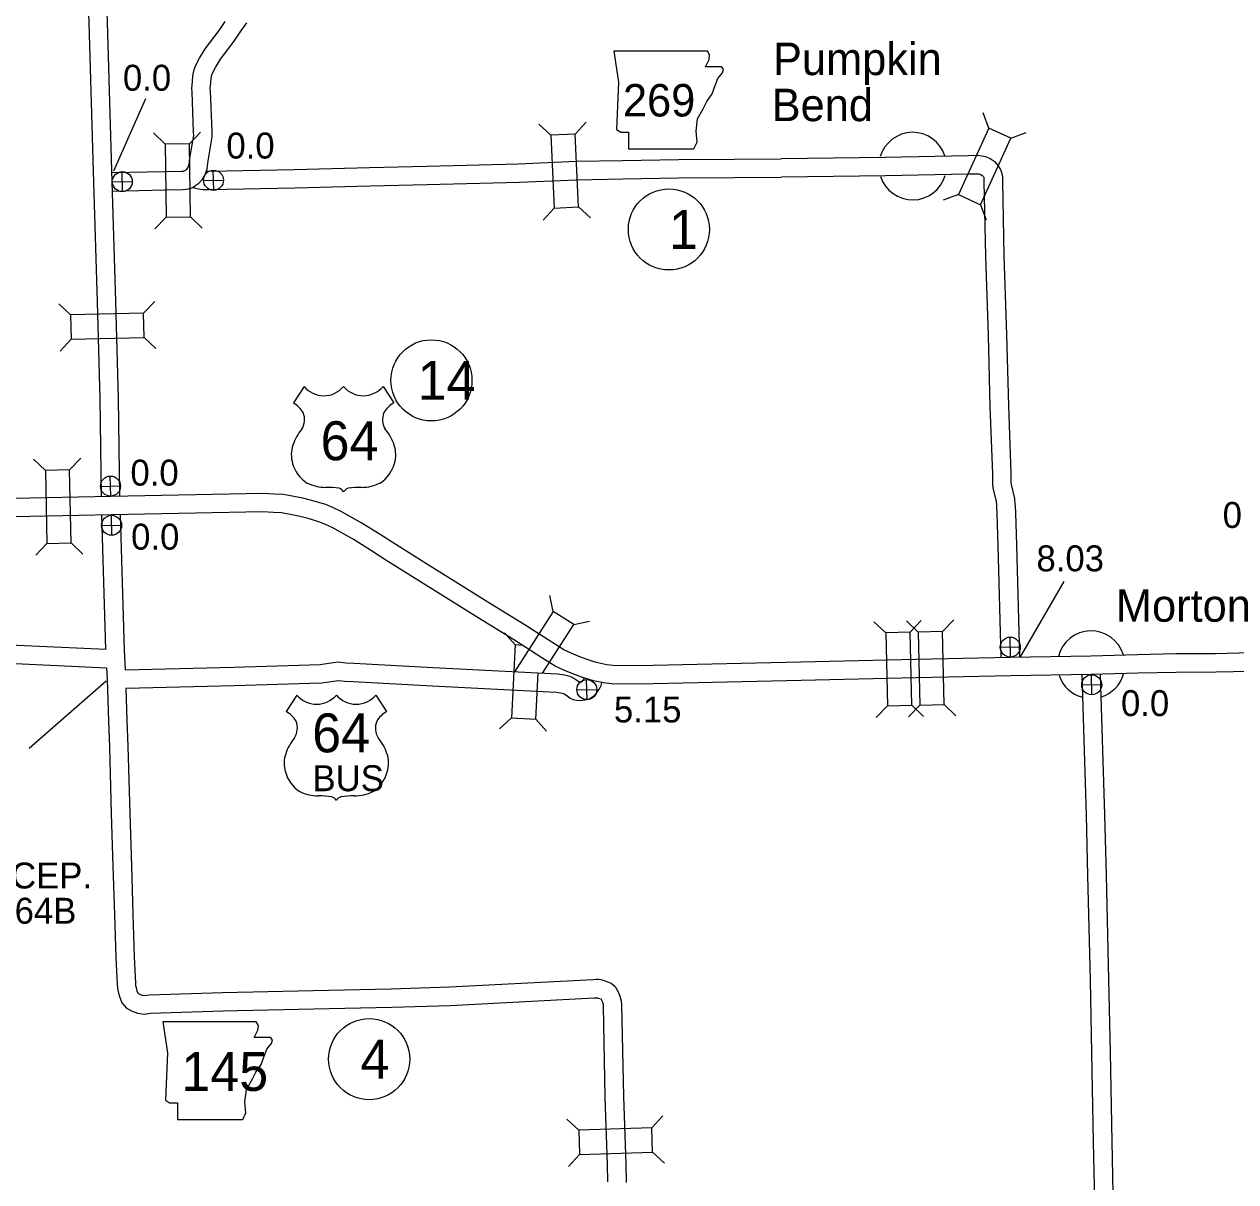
# Model space of a CAD drawing. Extents: x -939622 to -934222, y 1383701 to 1385301.
# Drawn here: x -935985.7 to -935926.5, y 1384416.6 to 1384473.1 of the extents above; entities that cross this region are included whole.
import ezdxf

# ---------------------------------------------------------------- set-up
doc = ezdxf.new("R2010")
doc.units = 0
for name, color, linetype in [('Level 10', 7, 'Continuous'), ('Level 15', 7, 'Continuous'), ('Level 20', 7, 'Continuous'), ('Level 21', 7, 'Continuous'), ('Level 22', 7, 'Continuous'), ('Level 24', 7, 'Continuous'), ('Level 25', 7, 'Continuous'), ('Level 26', 7, 'Continuous'), ('Level 27', 7, 'Continuous')]:
    doc.layers.add(name, color=color, linetype=linetype)

msp = doc.modelspace()

# ---------------------------------------------------------------- linework, layer by layer
at = {"layer": 'Level 10'}
for points in [[(-935981.882, 1384450.073), (-935981.958, 1384454.846), (-935982.078, 1384459.587), (-935982.267, 1384465.415), (-935982.471, 1384472.65), (-935982.654, 1384478.503)], [(-935980.983, 1384450.095), (-935981.058, 1384454.864), (-935981.178, 1384459.613), (-935981.367, 1384465.443), (-935981.571, 1384472.677), (-935981.755, 1384478.53)], [(-935977.719, 1384466.067), (-935977.68, 1384466.11), (-935977.666, 1384466.133), (-935977.61, 1384466.291), (-935977.57, 1384466.6), (-935977.382, 1384467.698), (-935977.387, 1384467.874), (-935977.465, 1384469.834), (-935977.475, 1384470.002), (-935977.444, 1384470.343), (-935977.428, 1384470.617), (-935977.363, 1384470.92), (-935977.269, 1384471.166), (-935977.093, 1384471.482), (-935976.815, 1384471.937), (-935976.143, 1384472.828), (-935975.847, 1384473.263)], [(-935977.132, 1384465.376), (-935976.95, 1384465.574), (-935976.846, 1384465.754), (-935976.73, 1384466.079), (-935976.679, 1384466.466), (-935976.48, 1384467.635), (-935976.488, 1384467.904), (-935976.566, 1384469.88), (-935976.573, 1384469.989), (-935976.546, 1384470.277), (-935976.534, 1384470.497), (-935976.498, 1384470.662), (-935976.452, 1384470.783), (-935976.315, 1384471.028), (-935976.07, 1384471.431), (-935975.412, 1384472.304), (-935975.108, 1384472.749), (-935974.783, 1384473.207)], [(-935976.759, 1384465.969), (-935976.753, 1384465.968), (-935976.646, 1384465.97), (-935972.469, 1384466.044), (-935968.789, 1384466.138), (-935966.001, 1384466.209), (-935961.521, 1384466.317), (-935958.7, 1384466.445), (-935956.438, 1384466.486), (-935953.714, 1384466.537), (-935950.978, 1384466.549), (-935948.694, 1384466.568)], [(-935937.044, 1384442.26), (-935937.19, 1384447.693), (-935937.236, 1384449.28), (-935937.254, 1384449.603), (-935937.26, 1384449.724), (-935937.281, 1384449.976), (-935937.446, 1384450.655), (-935937.456, 1384450.759), (-935937.453, 1384451.193), (-935937.582, 1384454.506), (-935937.676, 1384457.966), (-935937.798, 1384461.836), (-935937.875, 1384465.464), (-935937.874, 1384465.69), (-935937.912, 1384465.896), (-935938, 1384466.098), (-935938.097, 1384466.233), (-935938.239, 1384466.41), (-935938.391, 1384466.495), (-935938.492, 1384466.567), (-935938.697, 1384466.66), (-935938.89, 1384466.699), (-935939.099, 1384466.72), (-935939.567, 1384466.715), (-935943.609, 1384466.637), (-935948.696, 1384466.568)], [(-935981.363, 1384465.889), (-935978.812, 1384465.945), (-935977.972, 1384465.959), (-935977.883, 1384465.969), (-935977.855, 1384465.974), (-935977.817, 1384466.001), (-935977.769, 1384466.034), (-935977.718, 1384466.067)], [(-935937.943, 1384442.238), (-935938.09, 1384447.668), (-935938.136, 1384449.242), (-935938.152, 1384449.556), (-935938.158, 1384449.663), (-935938.172, 1384449.832), (-935938.335, 1384450.503), (-935938.356, 1384450.717), (-935938.353, 1384451.179), (-935938.481, 1384454.476), (-935938.575, 1384457.94), (-935938.698, 1384461.812), (-935938.776, 1384465.457), (-935938.775, 1384465.611), (-935938.778, 1384465.632), (-935938.786, 1384465.65), (-935938.813, 1384465.686), (-935938.832, 1384465.71), (-935938.874, 1384465.734), (-935938.945, 1384465.784), (-935938.976, 1384465.798), (-935939.024, 1384465.808), (-935939.14, 1384465.82), (-935939.553, 1384465.815), (-935943.594, 1384465.737), (-935948.684, 1384465.668)], [(-935981.334, 1384464.989), (-935978.794, 1384465.045), (-935977.914, 1384465.059), (-935977.752, 1384465.078), (-935977.63, 1384465.1), (-935977.481, 1384465.142), (-935977.364, 1384465.218), (-935977.3, 1384465.265), (-935977.271, 1384465.284), (-935977.133, 1384465.374)], [(-935977.414, 1384465.176), (-935977.353, 1384465.155), (-935977.218, 1384465.109), (-935977.046, 1384465.086), (-935976.917, 1384465.073), (-935976.759, 1384465.068), (-935976.632, 1384465.07), (-935972.45, 1384465.145), (-935968.767, 1384465.238), (-935965.978, 1384465.31), (-935961.49, 1384465.418), (-935958.672, 1384465.545), (-935956.421, 1384465.586), (-935953.704, 1384465.637), (-935950.972, 1384465.649), (-935948.686, 1384465.668)], [(-935981.669, 1384442.618), (-935981.862, 1384449.171)], [(-935980.767, 1384442.58), (-935980.962, 1384449.187)], [(-935981.614, 1384441.14), (-935981.549, 1384439.123)], [(-935933.327, 1384413.52), (-935933.432, 1384418.562), (-935933.514, 1384422.91), (-935933.583, 1384426.457), (-935933.711, 1384431.564), (-935933.785, 1384434.509), (-935933.992, 1384441.368)], [(-935932.427, 1384413.543), (-935932.532, 1384418.58), (-935932.615, 1384422.928), (-935932.683, 1384426.477), (-935932.811, 1384431.586), (-935932.885, 1384434.534), (-935933.092, 1384441.368)], [(-935980.699, 1384440.708), (-935980.649, 1384439.152)], [(-935981.549, 1384439.121), (-935981.499, 1384437.832), (-935981.406, 1384434.592), (-935981.324, 1384432.019), (-935981.254, 1384429.653), (-935981.181, 1384427.558), (-935981.139, 1384426.58), (-935981.127, 1384426.277), (-935981.109, 1384426.063), (-935981.07, 1384425.887), (-935981.013, 1384425.659), (-935980.886, 1384425.348), (-935980.668, 1384425.093), (-935980.383, 1384424.942), (-935980.128, 1384424.856), (-935979.806, 1384424.8), (-935979.485, 1384424.841), (-935975.951, 1384424.962), (-935971.532, 1384425.063), (-935967.711, 1384425.144), (-935964.851, 1384425.229), (-935957.833, 1384425.596), (-935957.721, 1384425.6), (-935957.664, 1384425.6), (-935957.609, 1384425.584), (-935957.493, 1384425.543), (-935957.491, 1384425.54), (-935957.46, 1384425.478)], [(-935980.649, 1384439.155), (-935980.6, 1384437.862), (-935980.506, 1384434.62), (-935980.424, 1384432.047), (-935980.355, 1384429.682), (-935980.282, 1384427.593), (-935980.24, 1384426.618), (-935980.228, 1384426.332), (-935980.217, 1384426.198), (-935980.194, 1384426.094), (-935980.155, 1384425.94), (-935980.107, 1384425.823), (-935980.095, 1384425.808), (-935980.026, 1384425.771), (-935979.905, 1384425.731), (-935979.786, 1384425.71), (-935979.558, 1384425.739), (-935975.977, 1384425.862), (-935971.552, 1384425.962), (-935967.734, 1384426.044), (-935964.888, 1384426.129), (-935957.87, 1384426.496), (-935957.735, 1384426.5), (-935957.607, 1384426.5), (-935957.498, 1384426.489), (-935957.336, 1384426.441), (-935957.17, 1384426.384), (-935956.988, 1384426.318), (-935956.806, 1384426.146), (-935956.7, 1384425.973), (-935956.641, 1384425.851)], [(-935957.46, 1384425.478), (-935957.418, 1384425.379), (-935957.392, 1384425.284), (-935957.382, 1384425.194), (-935957.299, 1384420.749), (-935957.186, 1384417.454), (-935957.168, 1384416.615)], [(-935956.641, 1384425.851), (-935956.567, 1384425.677), (-935956.505, 1384425.456), (-935956.483, 1384425.252), (-935956.399, 1384420.772), (-935956.286, 1384417.479), (-935956.267, 1384416.579)]]:
    msp.add_lwpolyline(points, dxfattribs=at)
at = {"layer": 'Level 15'}
for points in [[(-935957.648, 1384441.959), (-935957.784, 1384441.991), (-935958.169, 1384442.112), (-935958.522, 1384442.252), (-935958.944, 1384442.428), (-935959.303, 1384442.593), (-935959.897, 1384442.96), (-935961.244, 1384443.83), (-935963.018, 1384444.918), (-935964.836, 1384446.053), (-935965.959, 1384446.753), (-935967.516, 1384447.73), (-935968.274, 1384448.216), (-935969.171, 1384448.78), (-935970.21, 1384449.364), (-935970.551, 1384449.521), (-935970.926, 1384449.679), (-935971.564, 1384449.866), (-935972.059, 1384449.989), (-935972.49, 1384450.081), (-935972.992, 1384450.173), (-935973.433, 1384450.197), (-935973.984, 1384450.227), (-935981.435, 1384450.083), (-935986.165, 1384449.98)], [(-935957.856, 1384441.083), (-935958.023, 1384441.123), (-935958.47, 1384441.263), (-935958.861, 1384441.418), (-935959.305, 1384441.604), (-935959.729, 1384441.798), (-935960.378, 1384442.199), (-935961.723, 1384443.068), (-935963.492, 1384444.153), (-935965.312, 1384445.289), (-935966.436, 1384445.99), (-935967.999, 1384446.97), (-935968.756, 1384447.457), (-935969.632, 1384448.006), (-935970.619, 1384448.562), (-935970.914, 1384448.698), (-935971.228, 1384448.83), (-935971.799, 1384448.997), (-935972.261, 1384449.112), (-935972.664, 1384449.198), (-935973.099, 1384449.277), (-935973.482, 1384449.298), (-935974, 1384449.327), (-935981.416, 1384449.183), (-935986.146, 1384449.08)], [(-935996.393, 1384443.381), (-935991.883, 1384443.134), (-935986.74, 1384442.854), (-935981.661, 1384442.615)], [(-935909.946, 1384443.35), (-935910.373, 1384443.287), (-935910.762, 1384443.236), (-935911.365, 1384443.178), (-935912.344, 1384443.054), (-935913.229, 1384442.971), (-935916.464, 1384442.743), (-935917.493, 1384442.644), (-935917.928, 1384442.612), (-935920.796, 1384442.562), (-935923.584, 1384442.502), (-935925.121, 1384442.462), (-935925.774, 1384442.436), (-935927.479, 1384442.394), (-935929.412, 1384442.389), (-935931.293, 1384442.346), (-935933.565, 1384442.281), (-935937.489, 1384442.216), (-935942.113, 1384442.12), (-935947.734, 1384441.986)], [(-935996.372, 1384442.478), (-935991.932, 1384442.235), (-935986.785, 1384441.955), (-935981.637, 1384441.713), (-935981.614, 1384441.14)], [(-935980.772, 1384442.574), (-935980.732, 1384441.615), (-935975.428, 1384441.743), (-935971.732, 1384441.858), (-935971.207, 1384441.877), (-935970.678, 1384441.947), (-935970.32, 1384441.997), (-935969.951, 1384441.961), (-935969.558, 1384441.945), (-935965.688, 1384441.733), (-935959.608, 1384441.411), (-935959.27, 1384441.368), (-935959.017, 1384441.298), (-935958.812, 1384441.205), (-935958.617, 1384441.068), (-935958.559, 1384441.025), (-935958.545, 1384441.022), (-935958.511, 1384441.019), (-935958.428, 1384441.029), (-935958.424, 1384441.032), (-935958.406, 1384441.049), (-935958.375, 1384441.089), (-935958.348, 1384441.13), (-935958.325, 1384441.176), (-935958.317, 1384441.202)], [(-935909.904, 1384442.447), (-935910.249, 1384442.396), (-935910.66, 1384442.342), (-935911.265, 1384442.284), (-935912.246, 1384442.159), (-935913.156, 1384442.074), (-935916.39, 1384441.846), (-935917.418, 1384441.747), (-935917.887, 1384441.713), (-935920.778, 1384441.662), (-935923.562, 1384441.602), (-935925.092, 1384441.562), (-935925.745, 1384441.536), (-935927.467, 1384441.494), (-935929.401, 1384441.489), (-935931.27, 1384441.447), (-935933.545, 1384441.382), (-935937.472, 1384441.316), (-935942.093, 1384441.22), (-935947.713, 1384441.086)], [(-935947.733, 1384441.986), (-935952.073, 1384441.891), (-935955.661, 1384441.81), (-935956.897, 1384441.821), (-935957.211, 1384441.861), (-935957.653, 1384441.96)], [(-935980.698, 1384440.716), (-935975.403, 1384440.844), (-935971.702, 1384440.959), (-935971.131, 1384440.979), (-935970.557, 1384441.056), (-935970.301, 1384441.091), (-935970.013, 1384441.063), (-935969.601, 1384441.046), (-935965.736, 1384440.834), (-935959.688, 1384440.514), (-935959.448, 1384440.484), (-935959.325, 1384440.449), (-935959.26, 1384440.42), (-935959.141, 1384440.336), (-935958.998, 1384440.232), (-935958.843, 1384440.168), (-935958.693, 1384440.132), (-935958.497, 1384440.114), (-935958.285, 1384440.14), (-935958.085, 1384440.179), (-935957.862, 1384440.323), (-935957.736, 1384440.445), (-935957.642, 1384440.566), (-935957.567, 1384440.679), (-935957.485, 1384440.842), (-935957.443, 1384440.984)], [(-935947.713, 1384441.086), (-935952.054, 1384440.991), (-935955.655, 1384440.91), (-935956.957, 1384440.922), (-935957.367, 1384440.973), (-935957.851, 1384441.082)]]:
    msp.add_lwpolyline(points, dxfattribs=at)
at = {"layer": 'Level 20'}
for p, q in [((-935938.557, 1384468.061), (-935938.833, 1384468.803)), ((-935959.94, 1384467.722), (-935960.525, 1384468.256)), ((-935958.753, 1384467.775), (-935958.219, 1384468.36)), ((-935978.782, 1384467.278), (-935979.351, 1384467.828)), ((-935977.594, 1384467.297), (-935977.043, 1384467.866)), ((-935937.476, 1384467.567), (-935936.734, 1384467.843)), ((-935940.038, 1384464.819), (-935940.781, 1384464.543)), ((-935959.78, 1384464.162), (-935960.314, 1384463.577)), ((-935958.593, 1384464.215), (-935958.008, 1384463.681)), ((-935938.958, 1384464.325), (-935938.681, 1384463.583)), ((-935978.723, 1384463.714), (-935979.274, 1384463.145)), ((-935977.536, 1384463.733), (-935976.966, 1384463.183)), ((-935983.394, 1384458.939), (-935983.968, 1384459.485)), ((-935979.831, 1384459.029), (-935979.285, 1384459.603)), ((-935983.364, 1384457.752), (-935983.91, 1384457.178)), ((-935979.801, 1384457.842), (-935979.227, 1384457.296)), ((-935984.628, 1384451.346), (-935985.2, 1384451.893)), ((-935983.44, 1384451.371), (-935982.893, 1384451.943)), ((-935984.55, 1384447.782), (-935985.098, 1384447.21)), ((-935983.363, 1384447.808), (-935982.791, 1384447.26)), ((-935959.82, 1384444.464), (-935959.987, 1384445.238)), ((-935959.82, 1384444.464), (-935961.719, 1384441.523)), ((-935958.822, 1384443.819), (-935959.82, 1384444.464)), ((-935960.348, 1384441.456), (-935958.822, 1384443.819)), ((-935958.822, 1384443.819), (-935958.048, 1384443.986)), ((-935943.587, 1384443.417), (-935944.16, 1384443.963)), ((-935942, 1384443.454), (-935942.572, 1384444.002)), ((-935942.4, 1384443.445), (-935941.853, 1384444.018)), ((-935940.812, 1384443.479), (-935940.264, 1384444.05)), ((-935961.678, 1384442.827), (-935962.208, 1384443.416)), ((-935961.678, 1384442.827), (-935961.867, 1384439.268)), ((-935961.33, 1384442.808), (-935961.678, 1384442.827)), ((-935960.68, 1384439.205), (-935960.56, 1384441.467)), ((-935943.502, 1384439.854), (-935944.049, 1384439.281)), ((-935941.926, 1384439.891), (-935942.474, 1384439.319)), ((-935942.315, 1384439.882), (-935941.741, 1384439.336)), ((-935940.738, 1384439.916), (-935940.167, 1384439.367)), ((-935961.867, 1384439.268), (-935962.455, 1384438.738)), ((-935961.867, 1384439.268), (-935960.68, 1384439.205)), ((-935960.68, 1384439.205), (-935960.151, 1384438.616)), ((-935958.576, 1384419.132), (-935959.155, 1384419.673)), ((-935955.014, 1384419.254), (-935954.474, 1384419.833)), ((-935958.536, 1384417.945), (-935959.076, 1384417.366)), ((-935954.974, 1384418.067), (-935954.395, 1384417.527))]:
    msp.add_line(p, q, dxfattribs=at)
for points in [[(-935958.593, 1384464.215), (-935958.753, 1384467.775), (-935959.94, 1384467.722), (-935959.78, 1384464.162)], [(-935938.557, 1384468.061), (-935940.038, 1384464.819), (-935938.958, 1384464.325), (-935937.476, 1384467.567)], [(-935977.536, 1384463.733), (-935977.594, 1384467.297), (-935978.782, 1384467.278), (-935978.723, 1384463.714)], [(-935983.364, 1384457.752), (-935979.801, 1384457.842), (-935979.831, 1384459.029), (-935983.394, 1384458.939)], [(-935983.363, 1384447.808), (-935983.44, 1384451.371), (-935984.628, 1384451.346), (-935984.55, 1384447.782)], [(-935943.587, 1384443.417), (-935943.502, 1384439.854), (-935942.315, 1384439.882), (-935942.4, 1384443.445)], [(-935942, 1384443.454), (-935941.926, 1384439.891), (-935940.738, 1384439.916), (-935940.812, 1384443.479)], [(-935955.014, 1384419.254), (-935958.576, 1384419.132), (-935958.536, 1384417.945), (-935954.974, 1384418.067)]]:
    msp.add_lwpolyline(points, close=True, dxfattribs=at)
at = {"layer": 'Level 21'}
for points in [[(-935956.859, 1384471.824), (-935956.63, 1384470.301), (-935956.732, 1384467.992), (-935956.529, 1384467.865), (-935956.148, 1384467.865), (-935956.148, 1384467.053), (-935952.951, 1384467.053), (-935952.798, 1384467.383), (-935952.849, 1384467.916), (-935952.773, 1384468.525), (-935952.494, 1384469.007), (-935952.316, 1384469.363), (-935952.063, 1384469.743), (-935951.91, 1384470.149), (-935951.783, 1384470.479), (-935951.555, 1384470.758), (-935951.504, 1384470.936), (-935951.606, 1384471.063), (-935952.392, 1384471.063), (-935952.215, 1384471.418), (-935952.189, 1384471.646), (-935952.295, 1384471.822)], [(-935978.889, 1384424.427), (-935978.661, 1384422.904), (-935978.762, 1384420.595), (-935978.559, 1384420.468), (-935978.179, 1384420.468), (-935978.179, 1384419.656), (-935974.981, 1384419.656), (-935974.829, 1384419.986), (-935974.88, 1384420.519), (-935974.804, 1384421.128), (-935974.524, 1384421.61), (-935974.347, 1384421.965), (-935974.093, 1384422.346), (-935973.941, 1384422.752), (-935973.814, 1384423.082), (-935973.586, 1384423.361), (-935973.535, 1384423.539), (-935973.636, 1384423.666), (-935974.423, 1384423.666), (-935974.245, 1384424.021), (-935974.22, 1384424.249), (-935974.325, 1384424.425)]]:
    msp.add_lwpolyline(points, close=True, dxfattribs=at)
at = {"layer": 'Level 22'}
for p, q in [((-935971.994, 1384455.449), (-935972.514, 1384454.646)), ((-935968.134, 1384455.449), (-935967.614, 1384454.646)), ((-935972.346, 1384440.382), (-935972.865, 1384439.579)), ((-935968.485, 1384440.382), (-935967.966, 1384439.579))]:
    msp.add_line(p, q, dxfattribs=at)
for centre, radius, start, end in [((-935971.027, 1384456.263), 1.264, 220.07504, 319.67012), ((-935969.101, 1384456.263), 1.264, 220.32988, 319.92496), ((-935973.192, 1384453.48), 1.349, 30.7809, 59.98827), ((-935966.936, 1384453.48), 1.349, 120.01173, 149.2191), ((-935972.895, 1384453.836), 0.925, 328.81046, 21.21077), ((-935967.233, 1384453.836), 0.925, 158.78923, 211.18954), ((-935970.477, 1384451.941), 2.157, 138.95648, 162.69135), ((-935969.651, 1384451.941), 2.157, 17.30865, 41.04352), ((-935971.189, 1384452.117), 1.426, 160.95764, 197.38186), ((-935968.939, 1384452.117), 1.426, 342.61814, 19.04236), ((-935970.957, 1384452.121), 1.65, 195.10743, 237.13119), ((-935969.171, 1384452.121), 1.65, 302.86881, 344.89257), ((-935970.926, 1384452.641), 2.118, 244.07708, 269.57785), ((-935970.877, 1384446.643), 3.88, 81.19416, 90.95387), ((-935970.392, 1384450.122), 0.372, 28.03422, 72.98637), ((-935969.736, 1384450.122), 0.372, 107.01363, 151.96578), ((-935969.251, 1384446.643), 3.88, 89.04613, 98.80584), ((-935969.202, 1384452.641), 2.118, 270.42215, 295.92292), ((-935971.379, 1384441.196), 1.264, 220.07504, 319.67012), ((-935969.452, 1384441.196), 1.264, 220.32988, 319.92496), ((-935973.543, 1384438.413), 1.349, 30.7809, 59.98827), ((-935973.246, 1384438.769), 0.925, 328.81046, 21.21077), ((-935967.584, 1384438.769), 0.925, 158.78923, 211.18954), ((-935967.287, 1384438.413), 1.349, 120.01173, 149.2191), ((-935970.828, 1384436.873), 2.157, 138.95648, 162.69135), ((-935970.002, 1384436.873), 2.157, 17.30865, 41.04352), ((-935971.54, 1384437.05), 1.426, 160.95764, 197.38186), ((-935969.29, 1384437.05), 1.426, 342.61814, 19.04236), ((-935971.308, 1384437.054), 1.65, 195.10743, 237.13119), ((-935969.522, 1384437.054), 1.65, 302.86881, 344.89257), ((-935971.278, 1384437.574), 2.118, 244.07708, 269.57785), ((-935969.553, 1384437.574), 2.118, 270.42215, 295.92292), ((-935971.229, 1384431.576), 3.88, 81.19416, 90.95387), ((-935970.743, 1384435.055), 0.372, 28.03422, 72.98637), ((-935970.087, 1384435.055), 0.372, 107.01363, 151.96578), ((-935969.602, 1384431.576), 3.88, 89.04613, 98.80584)]:
    msp.add_arc(centre, radius, start, end, dxfattribs=at)
at = {"layer": 'Level 24'}
for centre, start, end in [((-935942.268, 1384466.209), 17.85618, 163.65184), ((-935942.268, 1384466.209), 197.74469, 344.00415), ((-935933.555, 1384441.864), 17.15676, 165.69972), ((-935933.555, 1384441.864), 198.90455, 254.61484), ((-935933.555, 1384441.864), 287.61818, 344.10475)]:
    msp.add_arc(centre, 1.65, start, end, dxfattribs=at)
at = {"layer": 'Level 25'}
for p, q in [((-935979.729, 1384469.493), (-935981.302, 1384465.954)), ((-935937.007, 1384442.254), (-935934.875, 1384445.928)), ((-935985.414, 1384437.782), (-935981.655, 1384441.079))]:
    msp.add_line(p, q, dxfattribs=at)
at = {"layer": 'Level 26'}
for p, q in [((-935980.859, 1384464.962), (-935980.882, 1384465.939)), ((-935976.406, 1384465.031), (-935976.428, 1384466.007)), ((-935981.359, 1384465.439), (-935980.382, 1384465.462)), ((-935976.905, 1384465.508), (-935975.929, 1384465.53)), ((-935981.432, 1384450.095), (-935981.455, 1384451.072)), ((-935981.932, 1384450.572), (-935980.955, 1384450.595)), ((-935981.382, 1384448.181), (-935981.404, 1384449.157)), ((-935981.881, 1384448.658), (-935980.905, 1384448.681)), ((-935937.992, 1384442.713), (-935937.016, 1384442.735)), ((-935937.493, 1384442.236), (-935937.515, 1384443.212)), ((-935958.171, 1384440.156), (-935958.193, 1384441.133)), ((-935934.016, 1384440.873), (-935933.04, 1384440.895)), ((-935933.517, 1384440.396), (-935933.539, 1384441.372)), ((-935958.67, 1384440.633), (-935957.694, 1384440.656))]:
    msp.add_line(p, q, dxfattribs=at)
for centre in [(-935980.87, 1384465.45), (-935976.417, 1384465.519), (-935981.444, 1384450.583), (-935981.393, 1384448.669), (-935937.504, 1384442.724), (-935958.182, 1384440.645), (-935933.528, 1384440.884)]:
    msp.add_circle(centre, 0.488, dxfattribs=at)
at = {"layer": 'Level 27'}
for centre in [(-935954.174, 1384463.117), (-935965.772, 1384455.748), (-935968.813, 1384422.604)]:
    msp.add_circle(centre, 1.98, dxfattribs=at)

# ---------------------------------------------------------------- texts
at = {"layer": 'Level 21'}
for s, height, p in [('269', 1.584, (-935956.42, 1384468.632)), ('145', 1.9008, (-935977.985, 1384421.051))]:
    msp.add_text(s, height=height, dxfattribs=at).set_placement(p)
at = {"layer": 'Level 22'}
for s, height, p in [('64', 1.9008, (-935971.187, 1384451.848)), ('64', 1.9008, (-935971.596, 1384437.583)), ('BUS', 1.2672, (-935971.581, 1384435.686))]:
    msp.add_text(s, height=height, dxfattribs=at).set_placement(p)
at = {"layer": 'Level 24'}
for s, p in [('Pumpkin', (-935949.092, 1384470.653)), ('Bend', (-935949.156, 1384468.405)), ('Morton', (-935932.346, 1384443.962))]:
    msp.add_text(s, height=1.584, dxfattribs=at).set_placement(p)
at = {"layer": 'Level 25'}
for s, p in [('0.0', (-935980.839, 1384469.89)), ('0.0', (-935975.786, 1384466.578)), ('0.0', (-935980.473, 1384450.608)), ('0.02 MI. EXCEP.', (-935927.131, 1384448.541)), ('0.0', (-935980.439, 1384447.482)), ('8.03', (-935936.225, 1384446.422)), ('5.15', (-935956.86, 1384439.043)), ('0.0', (-935932.096, 1384439.353)), ('0.13 MI. EXCEP.', (-935995.155, 1384430.936)), ('OVER U.S. 64B', (-935995.167, 1384429.216))]:
    msp.add_text(s, height=1.2672, dxfattribs=at).set_placement(p)
at = {"layer": 'Level 27'}
for s, height, p in [('1', 1.901, (-935954.174, 1384462.167)), ('14', 1.9008, (-935966.446, 1384454.797)), ('4', 1.901, (-935969.238, 1384421.654))]:
    msp.add_text(s, height=height, dxfattribs=at).set_placement(p)

doc.saveas('drawing.dxf')
